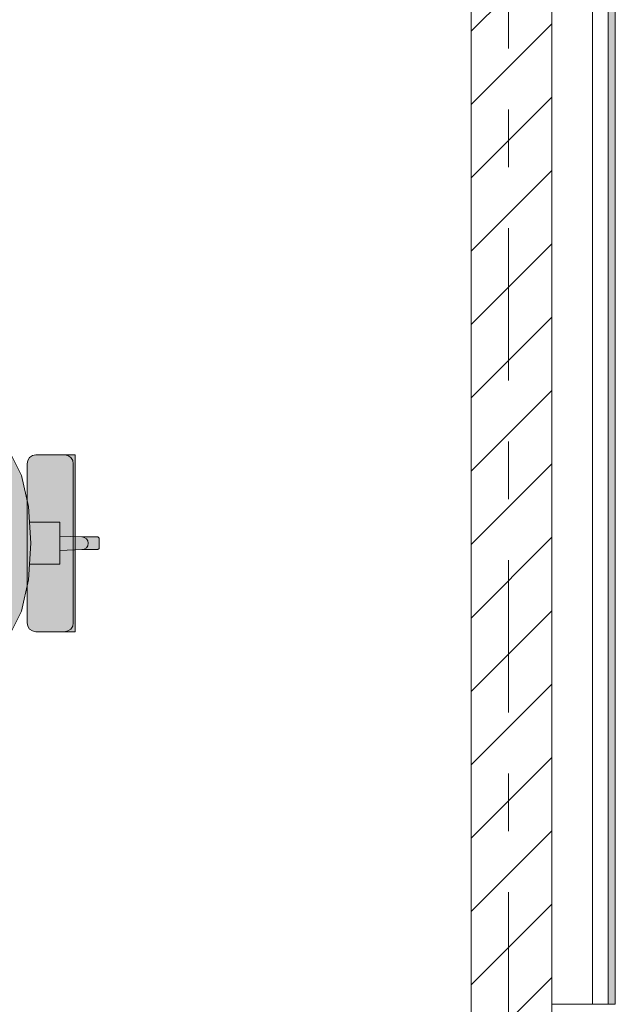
# Model space of a CAD drawing. Header units: metres. Extents: x -3.6 to 84.5, y -11 to 16.8.
# Tile 312 of 361: x 57.3 to 58.3, y 1 to 2.7. Entities that reach past the tile are written whole.
import ezdxf

# ---------------------------------------------------------------- set-up
doc = ezdxf.new("R2010")
doc.units = ezdxf.units.M
doc.header["$MEASUREMENT"] = 0
doc.linetypes.add('Strichlinie doppelt', pattern=[0.546806, 0.264583, -0.105833, 0.070556, -0.105833])
doc.linetypes.add('Wipeout_Contour', pattern=[1, 0, -1])
for name, color, linetype in [('451 - Universal.Achsen Raster', 7, 'Continuous'), ('605 - Struktur.Wand Innen', 7, 'Continuous'), ('701 - Einrichtung.Möbel', 7, 'Continuous'), ('Neubau_653 - Abdeckung.TB Verkofferung', 7, 'Continuous')]:
    doc.layers.add(name, color=color, linetype=linetype)

msp = doc.modelspace()

# ---------------------------------------------------------------- hatches: boundary and pattern name
at = {"layer": '701 - Einrichtung.Möbel', "linetype": 'Continuous', "lineweight": 0, "true_color": 0x3a3a3a}
for points in [[(57.0601, 1.9764), (57.0326, 1.9764), (57.0089, 1.9764), (57.0024, 1.9731), (56.9862, 1.9536), (56.9855, 1.9521), (56.9774, 1.9187), (56.9719, 1.8688), (56.9719, 1.8681), (56.97, 1.81), (57.42, 1.81), (57.42, 1.8187), (57.4177, 1.8209), (57.3896, 1.8209), (57.3515, 1.8222), (57.3515, 1.8465), (57.3287, 1.8465), (57.2992, 1.8465), (57.2974, 1.8737), (57.2853, 1.9276), (57.2671, 1.9637), (57.2459, 1.9763), (57.2533, 2.0011), (57.2619, 2.0268), (57.2605, 2.0296), (57.2431, 2.035), (57.2402, 2.0336), (57.2316, 2.0079), (57.2196, 1.9764)], [(57.2948, 1.948), (57.2948, 1.81), (57.3785, 1.81), (57.3785, 1.9634), (57.371, 1.9634), (57.3676, 1.9634), (57.3598, 1.9634), (57.3563, 1.9634), (57.3463, 1.9634), (57.3217, 1.9634), (57.3135, 1.9634), (57.3101, 1.9634), (57.3042, 1.9622), (57.2993, 1.9589), (57.296, 1.9539)], [(57.0601, 1.6436), (57.2196, 1.6436), (57.2316, 1.6121), (57.2402, 1.5864), (57.2431, 1.585), (57.2605, 1.5904), (57.2619, 1.5932), (57.2533, 1.6189), (57.2459, 1.6437), (57.2671, 1.6562), (57.2853, 1.6923), (57.2974, 1.7463), (57.2992, 1.7735), (57.3287, 1.7735), (57.3515, 1.7735), (57.3515, 1.7977), (57.3896, 1.799), (57.4177, 1.799), (57.42, 1.8012), (57.42, 1.81), (56.97, 1.81), (56.9719, 1.7519), (56.9719, 1.7511), (56.9774, 1.7012), (56.9855, 1.6679), (56.9862, 1.6663), (57.0024, 1.6469), (57.0089, 1.6436), (57.0326, 1.6436)], [(57.2948, 1.6719), (57.296, 1.6661), (57.2993, 1.6611), (57.3042, 1.6578), (57.3101, 1.6566), (57.3135, 1.6566), (57.3217, 1.6566), (57.3463, 1.6566), (57.3563, 1.6566), (57.3598, 1.6566), (57.3676, 1.6566), (57.371, 1.6566), (57.3785, 1.6566), (57.3785, 1.81), (57.2948, 1.81)]]:
    msp.add_hatch(color=250, dxfattribs=at).paths.add_polyline_path(points)
at = {"layer": 'Neubau_653 - Abdeckung.TB Verkofferung', "linetype": 'Continuous', "lineweight": 0, "true_color": 0x000000}
h = msp.add_hatch(dxfattribs=at)
h.set_pattern_fill('Gips_0001', color=18, style=0, pattern_type=2)
h.set_pattern_definition([(45, (0, 0), (-0.01767767, 0.01767767), [0, -0.025])])
h.paths.add_polyline_path([(58.315, 1.01), (58.315, 5.0505), (58.3025, 5.0505), (58.3025, 1.01)])

# ---------------------------------------------------------------- linework, layer by layer
at = {"layer": '701 - Einrichtung.Möbel', "color": 7, "linetype": 'Continuous', "lineweight": 5, "true_color": 0xebebeb}
for p, q in [((57.2671, 1.9637), (57.2853, 1.9276)), ((57.2948, 1.948), (57.296, 1.9539)), ((57.2948, 1.81), (57.2948, 1.948)), ((57.296, 1.9539), (57.2993, 1.9589)), ((57.2993, 1.9589), (57.3042, 1.9622)), ((57.3042, 1.9622), (57.3101, 1.9634)), ((57.3101, 1.9634), (57.3135, 1.9634)), ((57.3135, 1.9634), (57.3217, 1.9634)), ((57.3217, 1.9634), (57.3463, 1.9634)), ((57.3463, 1.9634), (57.3563, 1.9634)), ((57.3563, 1.9634), (57.3598, 1.9634)), ((57.3598, 1.9634), (57.3676, 1.9634)), ((57.3657, 1.9622), (57.3599, 1.9634)), ((57.3706, 1.9589), (57.3657, 1.9622)), ((57.3676, 1.9634), (57.371, 1.9634)), ((57.3739, 1.9539), (57.3706, 1.9589)), ((57.371, 1.9634), (57.3785, 1.9634)), ((57.375, 1.948), (57.3739, 1.9539)), ((57.375, 1.81), (57.375, 1.948)), ((57.3785, 1.9634), (57.3785, 1.81)), ((57.2853, 1.9276), (57.2974, 1.8737)), ((57.2974, 1.8737), (57.2992, 1.8465)), ((57.2992, 1.8465), (57.3016, 1.81)), ((57.2992, 1.8465), (57.3287, 1.8465)), ((57.3287, 1.8465), (57.3515, 1.8465)), ((57.3515, 1.8465), (57.3515, 1.8222)), ((57.3515, 1.8222), (57.3515, 1.81)), ((57.3515, 1.8222), (57.3896, 1.8209)), ((57.3896, 1.8209), (57.3939, 1.8201)), ((57.3896, 1.8209), (57.4177, 1.8209)), ((57.3939, 1.8201), (57.3976, 1.8177)), ((57.3976, 1.8177), (57.4001, 1.8142)), ((57.4001, 1.8142), (57.401, 1.81)), ((57.4177, 1.8209), (57.42, 1.8187)), ((57.42, 1.8187), (57.42, 1.81)), ((57.2948, 1.81), (57.2948, 1.6719)), ((57.2992, 1.7735), (57.3016, 1.81)), ((57.3515, 1.7977), (57.3515, 1.81)), ((57.3515, 1.7977), (57.3896, 1.799)), ((57.3515, 1.7735), (57.3515, 1.7977)), ((57.375, 1.81), (57.375, 1.6719)), ((57.3785, 1.6566), (57.3785, 1.81)), ((57.3896, 1.799), (57.3939, 1.7999)), ((57.3896, 1.799), (57.4177, 1.799)), ((57.3939, 1.7999), (57.3976, 1.8022)), ((57.3976, 1.8022), (57.4001, 1.8058)), ((57.4001, 1.8058), (57.401, 1.81)), ((57.4177, 1.799), (57.42, 1.8012)), ((57.42, 1.8012), (57.42, 1.81)), ((57.2974, 1.7463), (57.2992, 1.7735)), ((57.2992, 1.7735), (57.3287, 1.7735)), ((57.3287, 1.7735), (57.3515, 1.7735)), ((57.2853, 1.6923), (57.2974, 1.7463)), ((57.2671, 1.6562), (57.2853, 1.6923)), ((57.2948, 1.6719), (57.296, 1.6661)), ((57.296, 1.6661), (57.2993, 1.6611)), ((57.2993, 1.6611), (57.3042, 1.6578)), ((57.3042, 1.6578), (57.3101, 1.6566)), ((57.3657, 1.6578), (57.3599, 1.6566)), ((57.3706, 1.6611), (57.3657, 1.6578)), ((57.3739, 1.6661), (57.3706, 1.6611)), ((57.375, 1.6719), (57.3739, 1.6661)), ((57.3101, 1.6566), (57.3135, 1.6566)), ((57.3135, 1.6566), (57.3217, 1.6566)), ((57.3217, 1.6566), (57.3463, 1.6566)), ((57.3463, 1.6566), (57.3563, 1.6566)), ((57.3563, 1.6566), (57.3598, 1.6566)), ((57.3598, 1.6566), (57.3676, 1.6566)), ((57.3676, 1.6566), (57.371, 1.6566)), ((57.371, 1.6566), (57.3785, 1.6566))]:
    msp.add_line(p, q, dxfattribs=at)
at = {"layer": 'Neubau_653 - Abdeckung.TB Verkofferung', "color": 1, "linetype": 'Continuous', "lineweight": 5}
for p, q in [((58.2755, 5.0505), (58.2755, 1.01)), ((58.3025, 5.0505), (58.3025, 1.01)), ((58.315, 5.0505), (58.315, 1.01))]:
    msp.add_line(p, q, dxfattribs=at)
at = {"layer": 'Neubau_653 - Abdeckung.TB Verkofferung', "color": 1, "linetype": 'Continuous', "lineweight": 9}
msp.add_line((58.315, 1.01), (58.315, 5.0505), dxfattribs=at)
at = {"layer": 'Neubau_653 - Abdeckung.TB Verkofferung', "color": 1, "linetype": 'Continuous', "lineweight": 5, "flags": 128}
msp.add_lwpolyline([(58.315, 1.01), (58.3025, 1.01), (58.2755, 1.01)], dxfattribs=at)

# ---------------------------------------------------------------- wipeouts: each hides what was drawn before it
at = {"color": 254, "linetype": 'Wipeout_Contour', "lineweight": 0, "ltscale": 232.99959}
msp.add_wipeout([(58.065, 0.7), (58.205, 0.7), (58.205, 5.1), (58.065, 5.1)], dxfattribs=at).dxf.layer = '605 - Struktur.Wand Innen'

# ---------------------------------------------------------------- next in the draw order: hatches: boundary and pattern name
at = {"layer": '605 - Struktur.Wand Innen', "linetype": 'Continuous', "lineweight": 0, "true_color": 0x000000}
h = msp.add_hatch(dxfattribs=at)
h.set_pattern_fill('MW_Ziegel_0001', color=18, style=0, pattern_type=2)
h.set_pattern_definition([(45, (0, 0), (-0.06363961, 0.06363961), [])])
h.paths.add_polyline_path([(58.065, 0.7), (58.205, 0.7), (58.205, 5.1), (58.065, 5.1)])

# ---------------------------------------------------------------- next in the draw order: linework, layer by layer
at = {"layer": '451 - Universal.Achsen Raster', "color": 160, "linetype": 'Strichlinie doppelt', "lineweight": 9, "true_color": 0x3232ff}
msp.add_line((58.13, -10.585), (58.13, 16.355), dxfattribs=at)
at = {"layer": '605 - Struktur.Wand Innen', "color": 7, "linetype": 'Continuous', "lineweight": 18, "flags": 128}
for points in [[(58.065, 5.1), (58.065, 0.7)], [(58.205, 0.7), (58.205, 5.1)]]:
    msp.add_lwpolyline(points, dxfattribs=at)
at = {"layer": 'Neubau_653 - Abdeckung.TB Verkofferung', "color": 1, "linetype": 'Continuous', "lineweight": 9}
for p, q in [((58.205, 1.01), (58.205, 5.0505)), ((58.315, 1.01), (58.205, 1.01))]:
    msp.add_line(p, q, dxfattribs=at)

doc.saveas('drawing.dxf')
